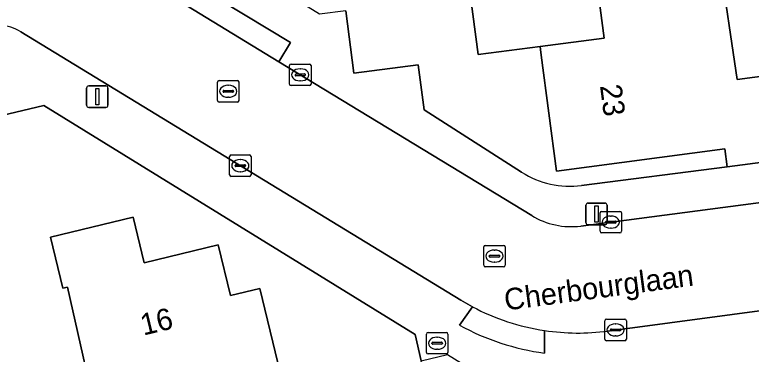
# Model space of a CAD drawing. Extents: x 158472 to 159562, y 388525 to 389606.
# Drawn here: x 159335.08 to 159369.27, y 388892.04 to 388907.81 of the extents above; entities that cross this region are included whole.
import ezdxf

# ---------------------------------------------------------------- set-up
doc = ezdxf.new("R2010")
doc.units = 0
for name, color, linetype in [('IMGEO_Brandkraan', 7, 'Continuous'), ('IMGEO_Erf', 7, 'Continuous'), ('IMGEO_Kolk', 7, 'Continuous'), ('IMGEO_Lichtmast', 7, 'Continuous'), ('IMGEO_Openbare_ruimte_label', 7, 'Continuous'), ('IMGEO_Pand', 7, 'Continuous'), ('IMGEO_Pand_nummerreeks', 7, 'Continuous'), ('IMGEO_Rijbaan_lokaal_open', 7, 'Continuous'), ('IMGEO_Rioolput', 7, 'Continuous'), ('IMGEO_Voetpad_open', 7, 'Continuous')]:
    doc.layers.add(name, color=color, linetype=linetype)

msp = doc.modelspace()

# ---------------------------------------------------------------- linework, layer by layer
at = {"layer": 'IMGEO_Brandkraan'}
for p, q in [((159354.263, 388893.052), (159355.115, 388893.052)), ((159354.188, 388892.126), (159354.188, 388892.978)), ((159354.676, 388892.832), (159354.701, 388892.832)), ((159355.189, 388892.978), (159355.189, 388892.126)), ((159354.447, 388892.546), (159354.447, 388892.558)), ((159354.885, 388892.509), (159354.487, 388892.509)), ((159354.49, 388892.595), (159354.888, 388892.595)), ((159354.931, 388892.558), (159354.931, 388892.546)), ((159355.115, 388892.052), (159354.263, 388892.052)), ((159354.699, 388892.272), (159354.674, 388892.272))]:
    msp.add_line(p, q, dxfattribs=at)
for points in [[(159354.263, 388893.052), (159355.115, 388893.052)], [(159354.188, 388892.126), (159354.188, 388892.978)], [(159355.189, 388892.978), (159355.189, 388892.126)], [(159355.115, 388892.052), (159354.263, 388892.052)]]:
    msp.add_lwpolyline(points, dxfattribs=at)
for centre, radius, start, end in [((159354.265, 388892.976), 0.0765, 91.552, 178.448), ((159354.265, 388892.976), 0.0765, 91.552, 178.448), ((159355.113, 388892.976), 0.0765, 1.552, 88.448), ((159355.113, 388892.976), 0.0765, 1.552, 88.448), ((159354.487, 388892.555), 0.0403, 85.8775, 175.7526), ((159354.484, 388892.545), 0.0366, 178.938, 274.7102), ((159354.888, 388892.552), 0.043, 264.8664, 352.4533), ((159354.892, 388892.557), 0.0386, 1.7309, 96.639), ((159354.265, 388892.128), 0.0765, 181.552, 268.448), ((159354.265, 388892.128), 0.0765, 181.552, 268.448), ((159355.113, 388892.128), 0.0765, 271.552, 358.448), ((159355.113, 388892.128), 0.0765, 271.552, 358.448)]:
    msp.add_arc(centre, radius, start, end, dxfattribs=at)
for centre, major_axis, ratio, start_param, end_param in [((159354.675, 388892.552), (-0.387, 0.002), 0.722429, 4.712389, 7.853982), ((159354.7, 388892.552), (-0.39, 0.002), 0.717154, 1.570796, 4.712389)]:
    msp.add_ellipse(centre, major_axis=major_axis, ratio=ratio, start_param=start_param, end_param=end_param, dxfattribs=at)
at = {"layer": 'IMGEO_Erf'}
for points in [[(159370.962, 388956.758), (159356.273, 388954.78), (159356.923, 388949.823), (159357.04, 388948.931), (159361.271, 388949.486), (159361.619, 388946.832), (159357.37, 388946.276), (159357.737, 388943.477), (159358.48, 388937.806), (159359.242, 388931.995), (159362.437, 388932.414), (159362.789, 388929.729), (159363.153, 388926.947), (159363.257, 388926.155), (159360.031, 388925.733), (159360.67, 388920.858), (159363.593, 388921.234), (159364.317, 388915.616), (159367.061, 388915.976), (159367.797, 388910.364), (159368.611, 388904.796), (159371.665, 388905.196)], [(159359.462, 388906.337), (159356.591, 388905.964), (159355.929, 388911.012)], [(159350.443, 388907.994), (159350.822, 388905.086), (159353.808, 388905.481), (159354.078, 388903.383), (159358.61, 388900.498)], [(159361.389, 388899.878), (159368.145, 388900.742), (159368.035, 388901.574), (159360.221, 388900.549), (159359.515, 388905.933), (159359.482, 388906.186), (159359.462, 388906.337)], [(159349.314, 388867.976), (159359.026, 388870.354), (159353.95, 388891.736), (159353.66, 388892.956), (159336.429, 388903.595), (159307.04, 388896.602), (159302.591, 388888.674), (159277.636, 388882.603)]]:
    msp.add_lwpolyline(points, dxfattribs=at)
msp.add_lwpolyline([(159346.844, 388868.949), (159345.064, 388876.122), (159344.878, 388876.897), (159341.854, 388876.206), (159340.572, 388881.818), (159339.378, 388887.042), (159339.291, 388887.406), (159339.096, 388888.215), (159337.524, 388895.156), (159337.31, 388895.105), (159336.738, 388897.481), (159340.578, 388898.404), (159341.088, 388896.286), (159344.529, 388897.114), (159345.093, 388894.769), (159346.458, 388895.097), (159347.765, 388889.663), (159347.815, 388889.456), (159350.703, 388890.15), (159352.043, 388884.579), (159353.397, 388878.947), (159354.761, 388873.277), (159353.359, 388872.94), (159353.91, 388870.649)], close=True, dxfattribs=at)
msp.add_arc((159360.855, 388904.022), 4.178, 237.5026, 277.3437, dxfattribs=at)
at = {"layer": 'IMGEO_Kolk'}
for p, q in [((159347.833, 388904.59), (159347.833, 388905.442)), ((159347.908, 388905.516), (159348.76, 388905.516)), ((159348.834, 388905.442), (159348.834, 388904.59)), ((159348.092, 388905.01), (159348.092, 388905.022)), ((159348.135, 388905.059), (159348.533, 388905.059)), ((159348.321, 388905.296), (159348.346, 388905.296)), ((159348.576, 388905.022), (159348.576, 388905.01)), ((159348.53, 388904.973), (159348.132, 388904.973)), ((159348.344, 388904.736), (159348.319, 388904.736)), ((159348.76, 388904.516), (159347.908, 388904.516)), ((159345.125, 388901.298), (159345.977, 388901.298)), ((159345.05, 388900.372), (159345.05, 388901.224)), ((159345.538, 388901.078), (159345.563, 388901.078)), ((159346.051, 388901.224), (159346.051, 388900.372)), ((159345.309, 388900.792), (159345.309, 388900.804)), ((159345.747, 388900.755), (159345.349, 388900.755)), ((159345.352, 388900.841), (159345.75, 388900.841)), ((159345.793, 388900.804), (159345.793, 388900.792)), ((159345.977, 388900.298), (159345.125, 388900.298)), ((159345.561, 388900.518), (159345.536, 388900.518)), ((159362.247, 388897.75), (159362.247, 388898.602)), ((159362.322, 388898.676), (159363.174, 388898.676)), ((159363.248, 388898.602), (159363.248, 388897.75)), ((159362.506, 388898.17), (159362.506, 388898.182)), ((159362.549, 388898.219), (159362.947, 388898.219)), ((159362.735, 388898.456), (159362.76, 388898.456)), ((159362.99, 388898.182), (159362.99, 388898.17)), ((159362.944, 388898.133), (159362.546, 388898.133)), ((159362.758, 388897.896), (159362.733, 388897.896)), ((159363.174, 388897.676), (159362.322, 388897.676)), ((159362.469, 388892.743), (159362.469, 388893.595)), ((159362.544, 388893.669), (159363.396, 388893.669)), ((159362.957, 388893.449), (159362.982, 388893.449)), ((159363.47, 388893.595), (159363.47, 388892.743)), ((159362.728, 388893.163), (159362.728, 388893.175)), ((159363.166, 388893.126), (159362.768, 388893.126)), ((159362.771, 388893.212), (159363.169, 388893.212)), ((159363.212, 388893.175), (159363.212, 388893.163)), ((159362.98, 388892.889), (159362.955, 388892.889)), ((159363.396, 388892.669), (159362.544, 388892.669))]:
    msp.add_line(p, q, dxfattribs=at)
for points in [[(159347.833, 388904.59), (159347.833, 388905.442)], [(159347.908, 388905.516), (159348.76, 388905.516)], [(159348.834, 388905.442), (159348.834, 388904.59)], [(159348.76, 388904.516), (159347.908, 388904.516)], [(159345.125, 388901.298), (159345.977, 388901.298)], [(159345.05, 388900.372), (159345.05, 388901.224)], [(159346.051, 388901.224), (159346.051, 388900.372)], [(159345.977, 388900.298), (159345.125, 388900.298)], [(159362.247, 388897.75), (159362.247, 388898.602)], [(159362.322, 388898.676), (159363.174, 388898.676)], [(159363.248, 388898.602), (159363.248, 388897.75)], [(159363.174, 388897.676), (159362.322, 388897.676)], [(159362.469, 388892.743), (159362.469, 388893.595)], [(159362.544, 388893.669), (159363.396, 388893.669)], [(159363.47, 388893.595), (159363.47, 388892.743)], [(159363.396, 388892.669), (159362.544, 388892.669)]]:
    msp.add_lwpolyline(points, dxfattribs=at)
for centre, radius, start, end in [((159347.91, 388905.44), 0.0765, 91.552, 178.448), ((159347.91, 388905.44), 0.0765, 91.552, 178.448), ((159348.758, 388905.44), 0.0765, 1.552, 88.448), ((159348.758, 388905.44), 0.0765, 1.552, 88.448), ((159348.132, 388905.019), 0.0403, 85.8775, 175.7526), ((159348.129, 388905.009), 0.0366, 178.938, 274.7102), ((159348.533, 388905.016), 0.043, 264.8664, 352.4533), ((159348.537, 388905.021), 0.0386, 1.7309, 96.639), ((159347.91, 388904.592), 0.0765, 181.552, 268.448), ((159347.91, 388904.592), 0.0765, 181.552, 268.448), ((159348.758, 388904.592), 0.0765, 271.552, 358.448), ((159348.758, 388904.592), 0.0765, 271.552, 358.448), ((159345.127, 388901.222), 0.0765, 91.552, 178.448), ((159345.127, 388901.222), 0.0765, 91.552, 178.448), ((159345.975, 388901.222), 0.0765, 1.552, 88.448), ((159345.975, 388901.222), 0.0765, 1.552, 88.448), ((159345.349, 388900.801), 0.0403, 85.8775, 175.7526), ((159345.346, 388900.791), 0.0366, 178.938, 274.7102), ((159345.75, 388900.798), 0.043, 264.8664, 352.4533), ((159345.754, 388900.803), 0.0386, 1.7309, 96.639), ((159345.127, 388900.374), 0.0765, 181.552, 268.448), ((159345.127, 388900.374), 0.0765, 181.552, 268.448), ((159345.975, 388900.374), 0.0765, 271.552, 358.448), ((159345.975, 388900.374), 0.0765, 271.552, 358.448), ((159362.324, 388898.6), 0.0765, 91.552, 178.448), ((159362.324, 388898.6), 0.0765, 91.552, 178.448), ((159363.172, 388898.6), 0.0765, 1.552, 88.448), ((159363.172, 388898.6), 0.0765, 1.552, 88.448), ((159362.546, 388898.179), 0.0403, 85.8775, 175.7526), ((159362.951, 388898.181), 0.0386, 1.7309, 96.639), ((159362.543, 388898.169), 0.0366, 178.938, 274.7102), ((159362.947, 388898.176), 0.043, 264.8664, 352.4533), ((159362.324, 388897.752), 0.0765, 181.552, 268.448), ((159362.324, 388897.752), 0.0765, 181.552, 268.448), ((159363.172, 388897.752), 0.0765, 271.552, 358.448), ((159363.172, 388897.752), 0.0765, 271.552, 358.448), ((159362.546, 388893.593), 0.0765, 91.552, 178.448), ((159362.546, 388893.593), 0.0765, 91.552, 178.448), ((159363.394, 388893.593), 0.0765, 1.552, 88.448), ((159363.394, 388893.593), 0.0765, 1.552, 88.448), ((159362.768, 388893.172), 0.0403, 85.8775, 175.7526), ((159362.765, 388893.162), 0.0366, 178.938, 274.7102), ((159363.169, 388893.169), 0.043, 264.8664, 352.4533), ((159363.173, 388893.174), 0.0386, 1.7309, 96.639), ((159362.546, 388892.745), 0.0765, 181.552, 268.448), ((159362.546, 388892.745), 0.0765, 181.552, 268.448), ((159363.394, 388892.745), 0.0765, 271.552, 358.448), ((159363.394, 388892.745), 0.0765, 271.552, 358.448)]:
    msp.add_arc(centre, radius, start, end, dxfattribs=at)
for centre, major_axis, ratio, start_param, end_param in [((159348.32, 388905.016), (-0.387, 0.002), 0.722429, 4.712389, 7.853982), ((159348.345, 388905.016), (-0.39, 0.002), 0.717154, 1.570796, 4.712389), ((159345.537, 388900.798), (-0.387, 0.002), 0.722429, 4.712389, 7.853982), ((159345.562, 388900.798), (-0.39, 0.002), 0.717154, 1.570796, 4.712389), ((159362.734, 388898.176), (-0.387, 0.002), 0.722429, 4.712389, 7.853982), ((159362.759, 388898.176), (-0.39, 0.002), 0.717154, 1.570796, 4.712389), ((159362.956, 388893.169), (-0.387, 0.002), 0.722429, 4.712389, 7.853982), ((159362.981, 388893.169), (-0.39, 0.002), 0.717154, 1.570796, 4.712389)]:
    msp.add_ellipse(centre, major_axis=major_axis, ratio=ratio, start_param=start_param, end_param=end_param, dxfattribs=at)
at = {"layer": 'IMGEO_Lichtmast'}
for p, q in [((159338.417, 388903.6), (159338.417, 388904.4)), ((159338.417, 388904.4), (159338.417, 388903.6)), ((159338.517, 388904.5), (159339.307, 388904.5)), ((159339.307, 388904.5), (159338.517, 388904.5)), ((159339.407, 388904.4), (159339.407, 388903.6)), ((159339.407, 388903.6), (159339.407, 388904.4)), ((159339.307, 388903.5), (159338.517, 388903.5)), ((159338.517, 388903.5), (159339.307, 388903.5)), ((159361.589, 388898.156), (159361.589, 388898.956)), ((159361.589, 388898.956), (159361.589, 388898.156)), ((159361.689, 388899.056), (159362.479, 388899.056)), ((159362.479, 388899.056), (159361.689, 388899.056)), ((159362.579, 388898.956), (159362.579, 388898.156)), ((159362.579, 388898.156), (159362.579, 388898.956)), ((159362.479, 388898.056), (159361.689, 388898.056)), ((159361.689, 388898.056), (159362.479, 388898.056))]:
    msp.add_line(p, q, dxfattribs=at)
for points in [[(159338.837, 388904.375), (159338.987, 388904.375), (159338.987, 388903.625), (159338.837, 388903.625), (159338.837, 388904.375)], [(159362.009, 388898.931), (159362.159, 388898.931), (159362.159, 388898.181), (159362.009, 388898.181), (159362.009, 388898.931)]]:
    msp.add_lwpolyline(points, dxfattribs=at)
for centre, start, end in [((159338.517, 388904.4), 90, 180), ((159338.517, 388904.4), 90, 180), ((159339.307, 388904.4), 0, 90), ((159339.307, 388904.4), 360, 90), ((159338.517, 388903.6), 180, 270), ((159338.517, 388903.6), 180, 270), ((159339.307, 388903.6), 270, 0), ((159339.307, 388903.6), 270, 0), ((159361.689, 388898.956), 90, 180), ((159361.689, 388898.956), 90, 180), ((159362.479, 388898.956), 0, 90), ((159362.479, 388898.956), 360, 90), ((159361.689, 388898.156), 180, 270), ((159361.689, 388898.156), 180, 270), ((159362.479, 388898.156), 270, 0), ((159362.479, 388898.156), 270, 0)]:
    msp.add_arc(centre, 0.1, start, end, dxfattribs=at)
at = {"layer": 'IMGEO_Pand'}
for points in [[(159364.317, 388915.616), (159361.407, 388915.232), (159361.198, 388915.205), (159358.505, 388914.828), (159358.875, 388911.998), (159355.851, 388911.603), (159355.87, 388911.458), (159355.929, 388911.012), (159356.591, 388905.964), (159359.462, 388906.337), (159362.439, 388906.724), (159362.071, 388909.556), (159367.797, 388910.364), (159367.061, 388915.976)], [(159367.797, 388910.364), (159362.071, 388909.556), (159362.439, 388906.724), (159359.462, 388906.337), (159359.482, 388906.186), (159359.515, 388905.933), (159360.221, 388900.549), (159368.035, 388901.574), (159368.145, 388900.742), (159372.18, 388901.27), (159371.665, 388905.196), (159368.611, 388904.796)], [(159346.458, 388895.097), (159345.093, 388894.769), (159344.529, 388897.114), (159341.088, 388896.286), (159340.578, 388898.404), (159336.738, 388897.481), (159337.31, 388895.105), (159337.524, 388895.156), (159339.096, 388888.215), (159339.291, 388887.406), (159347.815, 388889.456), (159347.765, 388889.663)]]:
    msp.add_lwpolyline(points, close=True, dxfattribs=at)
at = {"layer": 'IMGEO_Rijbaan_lokaal_open'}
for points in [[(159359.077, 388898.477), (159347.336, 388905.625), (159343.055, 388908.232), (159338.569, 388910.963), (159338.27, 388911.145)], [(159335.366, 388907.01), (159355.788, 388894.554), (159356.325, 388894.248)], [(159382.431, 388900.76), (159361.356, 388897.995)], [(159362.6, 388893.118), (159383.077, 388895.844), (159382.431, 388900.76)]]:
    msp.add_lwpolyline(points, dxfattribs=at)
for centre, radius, start, end in [((159334.238, 388905.154), 2.172, 58.7188, 86.2357), ((159360.903, 388901.484), 3.518, 238.7249, 277.3914), ((159361.219, 388903.449), 10.422, 241.9897, 261.4895), ((159361.222, 388903.347), 10.322, 261.3892, 277.6699)]:
    msp.add_arc(centre, radius, start, end, dxfattribs=at)
at = {"layer": 'IMGEO_Rioolput'}
for p, q in [((159344.488, 388903.825), (159344.488, 388904.677)), ((159344.563, 388904.751), (159345.415, 388904.751)), ((159345.489, 388904.677), (159345.489, 388903.825)), ((159344.976, 388904.531), (159345.001, 388904.531)), ((159344.747, 388904.245), (159344.747, 388904.257)), ((159345.185, 388904.208), (159344.787, 388904.208)), ((159344.79, 388904.294), (159345.188, 388904.294)), ((159345.231, 388904.257), (159345.231, 388904.245)), ((159345.415, 388903.751), (159344.563, 388903.751)), ((159344.999, 388903.971), (159344.974, 388903.971)), ((159356.847, 388896.171), (159356.847, 388897.023)), ((159356.922, 388897.097), (159357.774, 388897.097)), ((159357.335, 388896.877), (159357.36, 388896.877)), ((159357.848, 388897.023), (159357.848, 388896.171)), ((159357.106, 388896.591), (159357.106, 388896.603)), ((159357.544, 388896.554), (159357.146, 388896.554)), ((159357.149, 388896.64), (159357.547, 388896.64)), ((159357.59, 388896.603), (159357.59, 388896.591)), ((159357.358, 388896.317), (159357.333, 388896.317)), ((159357.774, 388896.097), (159356.922, 388896.097))]:
    msp.add_line(p, q, dxfattribs=at)
for points in [[(159344.488, 388903.825), (159344.488, 388904.677)], [(159344.563, 388904.751), (159345.415, 388904.751)], [(159345.489, 388904.677), (159345.489, 388903.825)], [(159345.415, 388903.751), (159344.563, 388903.751)], [(159356.847, 388896.171), (159356.847, 388897.023)], [(159356.922, 388897.097), (159357.774, 388897.097)], [(159357.848, 388897.023), (159357.848, 388896.171)], [(159357.774, 388896.097), (159356.922, 388896.097)]]:
    msp.add_lwpolyline(points, dxfattribs=at)
for centre, radius, start, end in [((159344.565, 388904.675), 0.0765, 91.552, 178.448), ((159344.565, 388904.675), 0.0765, 91.552, 178.448), ((159345.413, 388904.675), 0.0765, 1.552, 88.448), ((159345.413, 388904.675), 0.0765, 1.552, 88.448), ((159344.787, 388904.254), 0.0403, 85.8775, 175.7526), ((159344.784, 388904.244), 0.0366, 178.938, 274.7102), ((159345.188, 388904.251), 0.043, 264.8664, 352.4533), ((159345.192, 388904.256), 0.0386, 1.7309, 96.639), ((159344.565, 388903.827), 0.0765, 181.552, 268.448), ((159344.565, 388903.827), 0.0765, 181.552, 268.448), ((159345.413, 388903.827), 0.0765, 271.552, 358.448), ((159345.413, 388903.827), 0.0765, 271.552, 358.448), ((159356.924, 388897.021), 0.0765, 91.552, 178.448), ((159356.924, 388897.021), 0.0765, 91.552, 178.448), ((159357.772, 388897.021), 0.0765, 1.552, 88.448), ((159357.772, 388897.021), 0.0765, 1.552, 88.448), ((159357.146, 388896.6), 0.0403, 85.8775, 175.7526), ((159357.143, 388896.59), 0.0366, 178.938, 274.7102), ((159357.547, 388896.597), 0.043, 264.8664, 352.4533), ((159357.551, 388896.602), 0.0386, 1.7309, 96.639), ((159356.924, 388896.173), 0.0765, 181.552, 268.448), ((159356.924, 388896.173), 0.0765, 181.552, 268.448), ((159357.772, 388896.173), 0.0765, 271.552, 358.448), ((159357.772, 388896.173), 0.0765, 271.552, 358.448)]:
    msp.add_arc(centre, radius, start, end, dxfattribs=at)
for centre, major_axis, ratio, start_param, end_param in [((159344.975, 388904.251), (-0.387, 0.002), 0.722429, 4.712389, 7.853982), ((159345, 388904.251), (-0.39, 0.002), 0.717154, 1.570796, 4.712389), ((159357.334, 388896.597), (-0.387, 0.002), 0.722429, 4.712389, 7.853982), ((159357.359, 388896.597), (-0.39, 0.002), 0.717154, 1.570796, 4.712389)]:
    msp.add_ellipse(centre, major_axis=major_axis, ratio=ratio, start_param=start_param, end_param=end_param, dxfattribs=at)
at = {"layer": 'IMGEO_Voetpad_open'}
for points in [[(159358.61, 388900.498), (159354.078, 388903.383), (159353.808, 388905.481), (159350.822, 388905.086), (159350.443, 388907.994), (159349.232, 388907.837), (159343.129, 388911.615)], [(159339.877, 388910.377), (159338.569, 388910.963), (159343.055, 388908.232), (159343.596, 388909.12), (159347.877, 388906.513), (159347.336, 388905.625), (159359.077, 388898.477)], [(159355.72, 388893.393), (159356.325, 388894.248), (159355.788, 388894.554), (159335.366, 388907.01)], [(159413.478, 388906.565), (159409.691, 388906.14), (159406.518, 388905.722), (159398.054, 388904.586), (159393.862, 388904.035), (159389.67, 388903.484), (159386.817, 388903.144), (159385.176, 388902.928), (159382.547, 388902.582), (159378.45, 388902.043), (159372.18, 388901.27), (159368.145, 388900.742), (159361.389, 388899.878)], [(159277.636, 388882.603), (159302.591, 388888.674), (159307.04, 388896.602), (159336.429, 388903.595), (159353.66, 388892.956), (159353.95, 388891.736), (159355.166, 388892.025), (159358.014, 388890.266), (159359.096, 388885.707), (159359.29, 388885.753), (159361.333, 388886.238), (159360.767, 388888.603), (159362.496, 388890.581), (159366.156, 388891.073), (159369.335, 388891.489)], [(159361.356, 388897.995), (159382.431, 388900.76), (159385.475, 388901.159)], [(159423.484, 388900.778), (159413.82, 388899.801), (159413.579, 388899.791), (159386.12, 388896.246), (159385.155, 388896.121), (159383.077, 388895.844), (159362.6, 388893.118)], [(159356.325, 388894.248), (159355.72, 388893.393)], [(159359.673, 388892.092), (159359.677, 388893.142)], [(159359.677, 388893.142), (159359.673, 388892.092)]]:
    msp.add_lwpolyline(points, dxfattribs=at)
msp.add_lwpolyline([(159347.336, 388905.625), (159347.877, 388906.513), (159343.596, 388909.12), (159343.055, 388908.232)], close=True, dxfattribs=at)
for centre, radius, start, end in [((159334.238, 388905.154), 2.172, 58.7188, 86.2357), ((159360.855, 388904.022), 4.178, 237.5026, 277.3437), ((159360.903, 388901.484), 3.518, 238.7249, 277.3914), ((159361.219, 388903.449), 10.422, 241.9897, 261.4895), ((159361.21, 388903.418), 11.43, 241.2933, 262.2721), ((159361.21, 388903.418), 11.43, 241.2933, 262.2721), ((159361.222, 388903.347), 10.322, 261.3892, 277.6699)]:
    msp.add_arc(centre, radius, start, end, dxfattribs=at)

# ---------------------------------------------------------------- texts
at = {"layer": 'IMGEO_Openbare_ruimte_label'}
msp.add_text('Cherbourglaan', height=1, rotation=7.5871, dxfattribs=at).set_placement((159357.866, 388894.067))
at = {"layer": 'IMGEO_Pand_nummerreeks'}
for s, rotation, p in [('23', 277.4712, (159362.243, 388904.514)), ('16', 13.5218, (159341.049, 388892.903))]:
    msp.add_text(s, height=1, rotation=rotation, dxfattribs=at).set_placement(p)

doc.saveas('drawing.dxf')
